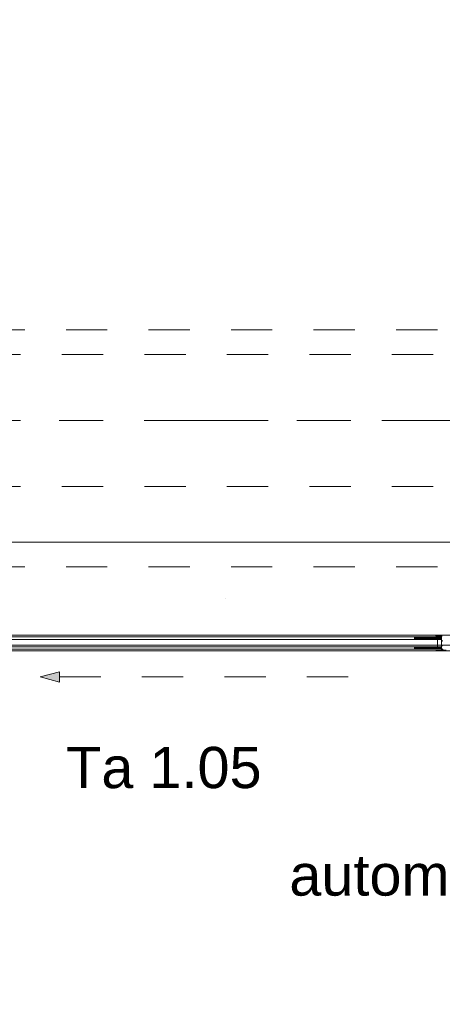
# Model space of a CAD drawing. Header units: metres. Extents: x -3.6 to 84.5, y -11 to 16.8.
# Tile 880 of 1056: x 56.9 to 57.9, y -0.9 to 1.5. Entities that reach past the tile are written whole.
import ezdxf

# ---------------------------------------------------------------- set-up
doc = ezdxf.new("R2010")
doc.units = ezdxf.units.M
doc.header["$MEASUREMENT"] = 0
for name, pattern in [('Achse', [0.2, 0.1, -0.05, 0, -0.05]), ('MITTE', [0.0508, 0.03175, -0.00635, 0.00635, -0.00635]), ('Strichlinie doppelt', [0.546806, 0.264583, -0.105833, 0.070556, -0.105833]), ('Strichlinie eng', [0.115, 0.075, -0.04]), ('Untersicht', [0.1, 0.075, -0.025])]:
    doc.linetypes.add(name, pattern=pattern)
for name, color, linetype in [('152 - Bemaßung_ Beschriftung.Ausbau', 7, 'Continuous'), ('301 - Elemente.Linie', 7, 'Continuous'), ('451 - Universal.Achsen Raster', 7, 'Continuous'), ('603 - Struktur.Bodenplatte_ Decke Roh', 7, 'Continuous'), ('608 - Struktur.Träger', 7, 'Continuous'), ('650 - Abdeckung.Fußboden Aufbau', 7, 'Continuous'), ('653 - Abdeckung.TB Verkofferung', 7, 'Continuous')]:
    doc.layers.add(name, color=color, linetype=linetype)
doc.styles.add('ERSTELLTER_STIL_2', font='txt')
doc.dimstyles.new('ERSTELLTER_STIL__3', dxfattribs={"dimtxt": 0.1, "dimasz": 0.0532, "dimexe": 0.18, "dimexo": 0.0625, "dimgap": 0, "dimtad": 1, "dimtih": 1, "dimtoh": 1, "dimzin": 0, "dimdsep": 46, "dimtxsty": 'ERSTELLTER_STIL_2', "dimblk": 'ARROWHEAD_2', "dimblk1": 'ARROWHEAD_2', "dimblk2": 'ARROWHEAD_2', "dimcen": 0.09, "dimse1": 1, "dimse2": 1, "dimclrd": 7, "dimclre": 7, "dimclrt": 7, "dimazin": 0, "dimtfac": 1, "dimtdec": 4, "dimtmove": 0, "dimatfit": 3, "dimfxl": 1, "dimtolj": 1, "dimtzin": 0, "dimarcsym": 0})

# ---------------------------------------------------------------- blocks, each defined once
blk = doc.blocks.new('*D275')
at = {"layer": '152 - Bemaßung_ Beschriftung.Ausbau', "color": 7, "linetype": 'Continuous', "lineweight": 5}
for p, q in [((57.125, -8.6375), (57.125, -8.5325)), ((57.1452, -8.55), (57.1048, -8.62)), ((62.2952, -8.55), (62.2548, -8.62)), ((55.505, -8.585), (57.125, -8.585)), ((57.125, -8.585), (62.275, -8.585))]:
    blk.add_line(p, q, dxfattribs=at)
at = {"layer": '152 - Bemaßung_ Beschriftung.Ausbau', "color": 7, "lineweight": 5, "char_height": 0.1, "attachment_point": 7, "style": 'ERSTELLTER_STIL_2'}
for s, insert in [('\\A1;{\\pql;\\fArial|b0|i0|c0|p38;5,15}', (59.4911, -8.565)), ('\\A1;{\\pql;\\fArial|b0|i0|c0|p38;15}', (62.103, -8.565))]:
    blk.add_mtext(s, dxfattribs=dict(at, insert=insert))
blk = doc.blocks.new('ARROWHEAD_2')
at = {"color": 0, "linetype": 'Continuous', "lineweight": 0}
for p, q in [((-0.378, -0.655), (0.378, 0.655)), ((0, 0), (-1, 0))]:
    blk.add_line(p, q, dxfattribs=at)
blk = doc.blocks.new('*D276')
at = {"layer": '152 - Bemaßung_ Beschriftung.Ausbau', "color": 7, "linetype": 'Continuous', "lineweight": 5}
for p, q in [((62.275, -8.6375), (62.275, -8.5325)), ((62.425, -8.6375), (62.425, -8.5325)), ((62.2952, -8.55), (62.2548, -8.62)), ((62.4048, -8.62), (62.4452, -8.55)), ((57.125, -8.585), (62.275, -8.585)), ((62.275, -8.585), (62.425, -8.585)), ((62.425, -8.585), (62.4593, -8.585))]:
    blk.add_line(p, q, dxfattribs=at)
blk = doc.blocks.new('*D297')
at = {"layer": '152 - Bemaßung_ Beschriftung.Ausbau', "color": 7, "linetype": 'Continuous', "lineweight": 5}
for p, q in [((47.44, -9.1375), (47.44, -9.0325)), ((47.4602, -9.05), (47.4198, -9.12)), ((62.0552, -9.05), (62.0148, -9.12)), ((47.29, -9.085), (47.44, -9.085)), ((47.44, -9.085), (62.035, -9.085))]:
    blk.add_line(p, q, dxfattribs=at)
at = {"layer": '152 - Bemaßung_ Beschriftung.Ausbau', "color": 7, "lineweight": 5, "insert": (54.5415, -9.0844), "char_height": 0.1, "attachment_point": 7, "style": 'ERSTELLTER_STIL_2'}
blk.add_mtext('\\A1;{\\pql;\\fArial|b0|i0|c0|p38;14,59\\fArial|b0|i0|c0|p38;\\A1{\\H.66x;\\S5^  ;}}', dxfattribs=at)
blk = doc.blocks.new('*D298')
at = {"layer": '152 - Bemaßung_ Beschriftung.Ausbau', "color": 7, "linetype": 'Continuous', "lineweight": 5}
for p, q in [((62.035, -9.1375), (62.035, -9.0325)), ((62.0552, -9.05), (62.0148, -9.12)), ((62.2952, -9.05), (62.2548, -9.12)), ((47.44, -9.085), (62.035, -9.085)), ((62.035, -9.085), (62.275, -9.085))]:
    blk.add_line(p, q, dxfattribs=at)
at = {"layer": '152 - Bemaßung_ Beschriftung.Ausbau', "color": 7, "lineweight": 5, "insert": (62.0791, -9.065), "char_height": 0.1, "attachment_point": 7, "style": 'ERSTELLTER_STIL_2'}
blk.add_mtext('\\A1;{\\pql;\\fArial|b0|i0|c0|p38;24}', dxfattribs=at)
blk = doc.blocks.new('*D488')
at = {"layer": '152 - Bemaßung_ Beschriftung.Ausbau', "color": 7, "linetype": 'Continuous', "lineweight": 5}
for p, q in [((55.2302, -10.05), (55.1898, -10.12)), ((55.21, -10.1375), (55.21, -10.0325)), ((62.4048, -10.12), (62.4452, -10.05)), ((62.425, -10.1375), (62.425, -10.0325)), ((55.11, -10.085), (55.21, -10.085)), ((55.21, -10.085), (62.425, -10.085)), ((62.425, -10.085), (62.4593, -10.085))]:
    blk.add_line(p, q, dxfattribs=at)
at = {"layer": '152 - Bemaßung_ Beschriftung.Ausbau', "color": 7, "lineweight": 5, "char_height": 0.1, "attachment_point": 7, "style": 'ERSTELLTER_STIL_2'}
for s, insert in [('\\A1;{\\pql;\\fArial|b0|i0|c0|p38;7,21\\fArial|b0|i0|c0|p38;\\A1{\\H.66x;\\S5^  ;}}', (58.7353, -10.0844)), ('\\A1;{\\pql;\\fArial|b0|i0|c0|p38;10}', (55.2302, -10.065))]:
    blk.add_mtext(s, dxfattribs=dict(at, insert=insert))
blk = doc.blocks.new('*D526')
at = {"layer": '152 - Bemaßung_ Beschriftung.Ausbau', "color": 7, "linetype": 'Continuous', "lineweight": 5}
for p, q in [((54.7002, -9.55), (54.6598, -9.62)), ((54.68, -9.6375), (54.68, -9.5325)), ((58.0002, -9.55), (57.9598, -9.62)), ((54.38, -9.585), (54.68, -9.585)), ((54.68, -9.585), (57.98, -9.585))]:
    blk.add_line(p, q, dxfattribs=at)
at = {"layer": '152 - Bemaßung_ Beschriftung.Ausbau', "color": 7, "lineweight": 5, "insert": (56.197, -9.565), "char_height": 0.1, "attachment_point": 7, "style": 'ERSTELLTER_STIL_2'}
blk.add_mtext('\\A1;{\\pql;\\fArial|b0|i0|c0|p38;3,30}', dxfattribs=at)
blk = doc.blocks.new('*D527')
at = {"layer": '152 - Bemaßung_ Beschriftung.Ausbau', "color": 7, "linetype": 'Continuous', "lineweight": 5}
for p, q in [((58.0002, -9.55), (57.9598, -9.62)), ((57.98, -9.6375), (57.98, -9.5325)), ((58.3002, -9.55), (58.2598, -9.62)), ((54.68, -9.585), (57.98, -9.585)), ((57.98, -9.585), (58.28, -9.585))]:
    blk.add_line(p, q, dxfattribs=at)
at = {"layer": '152 - Bemaßung_ Beschriftung.Ausbau', "color": 7, "lineweight": 5, "insert": (58.0541, -9.565), "char_height": 0.1, "attachment_point": 7, "style": 'ERSTELLTER_STIL_2'}
blk.add_mtext('\\A1;{\\pql;\\fArial|b0|i0|c0|p38;30}', dxfattribs=at)
blk = doc.blocks.new('*D644')
at = {"layer": '152 - Bemaßung_ Beschriftung.Ausbau', "color": 7, "linetype": 'Continuous', "lineweight": 5}
for p, q in [((-0.1448, -10.55), (-0.1852, -10.62)), ((-0.165, -10.6375), (-0.165, -10.5325)), ((62.4048, -10.62), (62.4452, -10.55)), ((62.425, -10.6375), (62.425, -10.5325)), ((-0.1992, -10.585), (-0.165, -10.585)), ((-0.165, -10.585), (62.425, -10.585)), ((62.425, -10.585), (62.4593, -10.585))]:
    blk.add_line(p, q, dxfattribs=at)
at = {"layer": '152 - Bemaßung_ Beschriftung.Ausbau', "color": 7, "lineweight": 5, "insert": (30.959, -10.565), "char_height": 0.1, "attachment_point": 7, "style": 'ERSTELLTER_STIL_2'}
blk.add_mtext('\\A1;{\\pql;\\fArial|b0|i0|c0|p38;62,59}', dxfattribs=at)

msp = doc.modelspace()

# ---------------------------------------------------------------- hatches: boundary and pattern name
at = {"layer": '301 - Elemente.Linie', "linetype": 'Continuous', "lineweight": 0, "true_color": 0x000000}
msp.add_hatch(color=18, dxfattribs=at).paths.add_polyline_path([(56.9274, -0.0718), (56.974, -0.0843), (56.974, -0.0593)])

# ---------------------------------------------------------------- linework, layer by layer
at = {"layer": '301 - Elemente.Linie', "color": 7, "linetype": 'Continuous', "lineweight": 5}
for p, q in [((57.3755, 0.1181), (57.3755, 0.1181)), ((56.7939, 0.029), (57.834, 0.029)), ((57.8867, 0.029), (57.834, 0.029)), ((57.9, 0.0235), (57.834, 0.0235)), ((57.9, 0.022), (57.834, 0.022)), ((57.9, 0.0205), (57.834, 0.0205)), ((56.7939, -0.009), (57.834, -0.009)), ((57.9, -0.0005), (57.834, -0.0005)), ((57.9, -0.002), (57.834, -0.002)), ((57.9, -0.0035), (57.834, -0.0035)), ((57.8867, -0.009), (57.834, -0.009))]:
    msp.add_line(p, q, dxfattribs=at)
at = {"layer": '301 - Elemente.Linie', "color": 7, "linetype": 'MITTE', "lineweight": 5}
msp.add_line((57.9, -0.005), (57.9, 0.0216), dxfattribs=at)
at = {"layer": '301 - Elemente.Linie', "color": 7, "linetype": 'Continuous', "lineweight": 9}
for p, q in [((56.9274, -0.0718), (56.974, -0.0593)), ((56.974, -0.0593), (56.974, -0.0843)), ((56.9274, -0.0718), (56.974, -0.0843))]:
    msp.add_line(p, q, dxfattribs=at)
at = {"layer": '301 - Elemente.Linie', "color": 7, "linetype": 'Continuous', "lineweight": 5}
for points in [[(57.834, 0.019), (56.7807, 0.019), (56.7807, 0.025), (57.834, 0.025)], [(57.834, 0.019), (57.9, 0.019), (57.9, 0.025), (57.834, 0.025)], [(57.834, -0.005), (56.7807, -0.005), (56.7807, 0.001), (57.834, 0.001)], [(57.834, -0.005), (57.9, -0.005), (57.9, 0.001), (57.834, 0.001)]]:
    msp.add_lwpolyline(points, dxfattribs=at)
for points in [[(57.9315, 0.029), (57.8867, 0.029, 0.414214), (57.886, 0.0283), (57.886, 0.028, 0.397434), (57.8863, 0.0277), (57.899, 0.027), (57.9017, 0.027, -0.414214), (57.902, 0.0267)], [(57.902, 0.017), (57.9017, 0.017, 0.414214), (57.9015, 0.0168), (57.9015, 0.0143, 0.414214), (57.9017, 0.014), (57.902, 0.014)], [(57.902, 0.006), (57.9017, 0.006, 0.414214), (57.9015, 0.0058), (57.9015, 0.0033, 0.414214), (57.9017, 0.003), (57.902, 0.003)], [(57.9315, -0.009), (57.8867, -0.009, -0.414214), (57.886, -0.0082), (57.886, -0.008, -0.397434), (57.8863, -0.0077), (57.899, -0.007), (57.9112, -0.007, 0.414214)], [(57.902, -0.0032), (57.9017, -0.0032, 0.414214), (57.9015, -0.0035), (57.9015, -0.005, 0.414214), (57.9017, -0.0052), (57.9037, -0.0052, 0.414214)]]:
    msp.add_lwpolyline(points, format="xyb", dxfattribs=at)
msp.add_lwpolyline([(57.9, 0.001), (57.89, 0.001), (57.89, 0.019), (57.9, 0.019)], close=True, dxfattribs=at)
at = {"layer": '301 - Elemente.Linie', "color": 7, "linetype": 'Strichlinie eng', "lineweight": 13, "flags": 128}
msp.add_lwpolyline([(56.974, -0.0718), (57.746, -0.0718)], dxfattribs=at)
at = {"layer": '451 - Universal.Achsen Raster', "color": 160, "linetype": 'Strichlinie doppelt', "lineweight": 9, "true_color": 0x3232ff}
msp.add_line((64.935, 0.55), (-3.175, 0.55), dxfattribs=at)
at = {"layer": '603 - Struktur.Bodenplatte_ Decke Roh', "color": 7, "linetype": 'Continuous', "lineweight": 18, "flags": 128}
msp.add_lwpolyline([(55.11, 0.005), (62.275, 0.005)], dxfattribs=at)
at = {"layer": '608 - Struktur.Träger', "color": 7, "linetype": 'Untersicht', "lineweight": 13}
for p, q in [((0.38, 0.71), (61.88, 0.71)), ((0.38, 0.39), (61.88, 0.39))]:
    msp.add_line(p, q, dxfattribs=at)
at = {"layer": '608 - Struktur.Träger', "color": 7, "linetype": 'Achse', "lineweight": 9}
msp.add_line((0.38, 0.55), (61.88, 0.55), dxfattribs=at)
at = {"layer": '650 - Abdeckung.Fußboden Aufbau', "color": 7, "linetype": 'Continuous', "lineweight": 13, "flags": 128}
msp.add_lwpolyline([(53.935, 0.255), (54.37, 0.255), (54.37, 0.71), (54.69, 0.71), (54.69, 0.255), (57.97, 0.255), (57.97, 0.71), (58.29, 0.71), (58.29, 0.255), (61.545, 0.255), (61.545, 0.8975), (61.975, 0.8975), (61.975, 5.19), (61.57, 5.19), (61.57, 6.01), (62.025, 6.01), (62.025, 6.1), (62.025, 7.8733)], dxfattribs=at)
msp.add_lwpolyline([(53.935, 0.255), (54.37, 0.255), (54.37, 0.71), (54.69, 0.71), (54.69, 0.255), (57.97, 0.255), (57.97, 0.71), (58.29, 0.71), (58.29, 0.255), (61.545, 0.255), (61.545, 0.8975), (61.975, 0.8975), (61.975, 5.19), (61.57, 5.19), (61.57, 6.01), (62.025, 6.01), (62.025, 6.1), (62.025, 7.8733)], dxfattribs=at)
msp.add_lwpolyline([(53.935, 0.255), (54.37, 0.255), (54.37, 0.71), (54.69, 0.71), (54.69, 0.255), (57.97, 0.255), (57.97, 0.71), (58.29, 0.71), (58.29, 0.255), (61.545, 0.255), (61.545, 0.8975), (61.975, 0.8975), (61.975, 5.19), (61.57, 5.19), (61.57, 6.01), (62.025, 6.01), (62.025, 6.1), (62.025, 7.8733)], dxfattribs=at)
at = {"layer": '653 - Abdeckung.TB Verkofferung', "color": 7, "linetype": 'Untersicht', "lineweight": 9}
for p, q in [((44.79, 0.7695), (61.545, 0.7695)), ((44.79, 0.195), (61.545, 0.195))]:
    msp.add_line(p, q, dxfattribs=at)

# ---------------------------------------------------------------- texts
at = {"layer": '152 - Bemaßung_ Beschriftung.Ausbau', "color": 7, "linetype": 'Continuous', "lineweight": 9, "char_height": 0.1, "attachment_point": 7, "style": 'ERSTELLTER_STIL_2'}
for s, insert in [('\\A1;{\\pql;\\fArial|b0|i0|c0|p38;Ta 1.0\\fArial|b0|i0|c0|p38;5}', (56.9903, -0.343)), ('\\A1;{\\pql;\\fArial|b0|i0|c0|p38;automatische Schiebetüren}', (57.5312, -0.6037))]:
    msp.add_mtext(s, dxfattribs=dict(at, insert=insert))

# ---------------------------------------------------------------- dimensions: what is measured, and where the dimension line sits
at = {"layer": '152 - Bemaßung_ Beschriftung.Ausbau', "color": 7, "linetype": 'Continuous', "lineweight": 5}
for base, p1, p2, picture, middle in [((62.03503, -9.085), (47.43999, 2.93566), (62.03503, 5.5375), '*D297', (54.84455, -9.015)), ((62.275, -9.085), (62.035, 5.5375), (62.275, 5.5375), '*D298', (62.1554, -9.015)), ((62.425, -10.585), (-0.165, -0.145), (62.425, 5.1), '*D644', (31.127, -10.515)), ((62.42503, -10.085), (55.20999, -8.085), (62.42503, 5.1), '*D488', (59.00026, -10.015)), ((62.275, -8.585), (57.125, -7.93), (62.275, 5.1), '*D275', (59.621, -8.515)), ((62.425, -8.585), (62.275, 5.1), (62.425, 5.1), '*D276', (62.1793, -8.515)), ((57.98, -9.585), (54.68, 0.7), (57.98, 0.25), '*D526', (56.3268, -9.515)), ((58.28, -9.585), (57.98, 0.25), (58.28, 0.25), '*D527', (58.1303, -9.515))]:
    dim = msp.add_linear_dim(base=base, p1=p1, p2=p2, dimstyle='ERSTELLTER_STIL__3', dxfattribs=at)
    dim.commit()
    dim.dimension.update_dxf_attribs({"geometry": picture, "text_midpoint": middle, "dimtype": 160})

doc.saveas('drawing.dxf')
